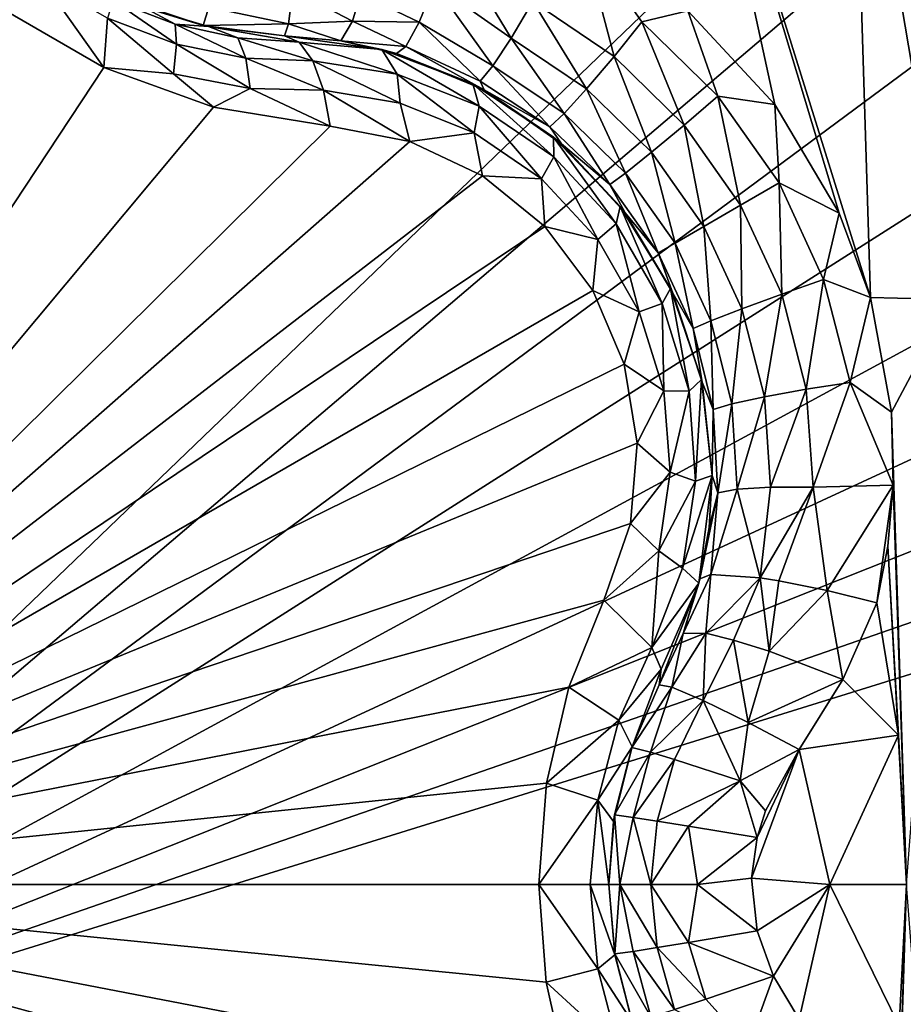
# Model space of a CAD drawing. Header units: metres. Extents: x -205 to 205, y -104 to 104.
# Tile 413 of 656: x -166.17 to -164.59, y 48.84 to 50.6. Entities that reach past the tile are written whole.
import ezdxf

# ---------------------------------------------------------------- set-up
doc = ezdxf.new("R2010")
doc.units = ezdxf.units.M
doc.layers.add('solid_01_2-CONSUMER_EHM_BOX_SW0001', color=7, linetype='CONTINUOUS')

msp = doc.modelspace()

# ---------------------------------------------------------------- linework, layer by layer
at = {"layer": 'solid_01_2-CONSUMER_EHM_BOX_SW0001'}
for points in [[(-200.010849, -74.958488), (-200.010773, 75.041512), (-0.010778, 75.04142)], [(-0.010849, -74.95858), (-200.010849, -74.958488), (-0.010778, 75.04142)], [(-91.959076, 42.820488, 75), (-76.402473, 63.637558, 75), (-185.602478, 63.645401, 75)], [(-92.726151, 42.986298, 75), (-91.959076, 42.820488, 75), (-185.602478, 63.645401, 75)], [(-93.500885, 43.041248, 75), (-92.726151, 42.986298, 75), (-185.602478, 63.645401, 75)], [(-168.500885, 43.051987, 75), (-93.500885, 43.041248, 75), (-185.602478, 63.645401, 75)], [(-155.373291, 47.716602, 1.571667), (-165.087418, 55.867718, 1.571667), (-165.193848, 55.740875, 1.656628)], [(-148.911377, 55.518421, 1.571667), (-165.087418, 55.867718, 1.571667), (-155.373291, 47.716602, 1.571667)], [(-155.479935, 47.58952, 1.656828), (-165.193848, 55.740875, 1.656628), (-165.288574, 55.627979, 1.771182)], [(-155.479935, 47.58952, 1.656828), (-155.373291, 47.716602, 1.571667), (-165.193848, 55.740875, 1.656628)], [(-155.574646, 47.476654, 1.771438), (-165.288574, 55.627979, 1.771182), (-165.367966, 55.533356, 1.911131)], [(-155.574646, 47.476654, 1.771438), (-155.479935, 47.58952, 1.656828), (-165.288574, 55.627979, 1.771182)], [(-155.654007, 47.382072, 1.911433), (-155.574646, 47.476654, 1.771438), (-165.367966, 55.533356, 1.911131)], [(-163.085739, 53.608364, 1.921761), (-155.654007, 47.382072, 1.911433), (-165.367966, 55.533356, 1.911131)], [(-167.103546, 48.644073, 72), (-167.103073, 55.294075, 72), (-160.186371, 55.293575, 72)], [(-167.103546, 48.644073, 72), (-160.186371, 55.293575, 72), (-160.024582, 54.668652, 72)], [(-167.103546, 48.644073, 72), (-160.024582, 54.668652, 72), (-159.770248, 54.07592, 72)], [(-167.103546, 48.644073, 72), (-159.770248, 54.07592, 72), (-159.428665, 53.527828, 72)], [(-167.103546, 48.644073, 72), (-159.428665, 53.527828, 72), (-159.008438, 53.038288, 72)], [(-167.103546, 48.644073, 72), (-159.008438, 53.038288, 72), (-158.518967, 52.617996, 72)], [(-167.103546, 48.644073, 72), (-158.518967, 52.617996, 72), (-157.970917, 52.276329, 72)], [(-167.103546, 48.644073, 72), (-157.970917, 52.276329, 72), (-157.37822, 52.021919, 72)], [(-167.103546, 48.644073, 72), (-157.37822, 52.021919, 72), (-156.753326, 51.860031, 72)], [(-156.753555, 48.64333, 72), (-167.103546, 48.644073, 72), (-156.753326, 51.860031, 72)], [(-164.684097, 51.143471, 18.132406), (-164.969101, 51.120037, 18.222105), (-164.652344, 50.101711, 18.341488)], [(-164.684097, 51.143471, 18.132406), (-164.652344, 50.101711, 18.341488), (-164.507126, 50.098343, 18.295647)], [(-164.398849, 51.123962, 18.042622), (-164.684097, 51.143471, 18.132406), (-164.507126, 50.098343, 18.295647)], [(-164.969101, 51.120037, 18.222105), (-164.978973, 50.614655, 18.346743), (-164.823532, 50.44714, 18.336613)], [(-164.969101, 51.120037, 18.222105), (-164.823532, 50.44714, 18.336613), (-164.708206, 50.252689, 18.336082)], [(-164.969101, 51.120037, 18.222105), (-164.708206, 50.252689, 18.336082), (-164.652344, 50.101711, 18.341488)], [(-165.294815, 50.565838, 18.333315), (-165.403839, 50.745861, 18.401863), (-165.432022, 50.662342, 18.376806)], [(-165.25647, 50.631626, 18.370024), (-165.403839, 50.745861, 18.401863), (-165.294815, 50.565838, 18.333315)], [(-165.110855, 50.533211, 18.35281), (-165.166611, 50.745495, 18.366043), (-165.25647, 50.631626, 18.370024)], [(-165.110855, 50.533211, 18.35281), (-165.061249, 50.595188, 18.362474), (-165.166611, 50.745495, 18.366043)], [(-164.978973, 50.614655, 18.346743), (-165.166611, 50.745495, 18.366043), (-165.061249, 50.595188, 18.362474)], [(-166.133408, 50.668602, 16.525869), (-166.206177, 50.618771, 16.45223), (-166.023682, 50.513416, 16.452236)], [(-166.133408, 50.668602, 16.525869), (-166.023682, 50.513416, 16.452236), (-166.017242, 50.601501, 16.525848)], [(-165.835709, 50.621479, 18.314999), (-165.6931, 50.591499, 18.285561), (-165.685623, 50.652058, 18.369303)], [(-165.578918, 50.596252, 18.304127), (-165.685623, 50.652058, 18.369303), (-165.6931, 50.591499, 18.285561)], [(-165.564636, 50.645214, 18.36202), (-165.685623, 50.652058, 18.369303), (-165.578918, 50.596252, 18.304127)], [(-165.564636, 50.645214, 18.36202), (-165.459869, 50.59433, 18.321918), (-165.432022, 50.662342, 18.376806)], [(-165.327728, 50.515991, 18.273518), (-165.432022, 50.662342, 18.376806), (-165.459869, 50.59433, 18.321918)], [(-165.294815, 50.565838, 18.333315), (-165.432022, 50.662342, 18.376806), (-165.327728, 50.515991, 18.273518)], [(-166.017242, 50.601501, 16.525848), (-165.893677, 50.55513, 16.547297), (-166.007004, 50.633274, 16.594748)], [(-166.007004, 50.633274, 16.594748), (-165.896362, 50.590652, 16.615061), (-165.952621, 50.621323, 16.674862)], [(-165.893677, 50.55513, 16.547297), (-165.896362, 50.590652, 16.615061), (-166.007004, 50.633274, 16.594748)], [(-165.987671, 50.636044, 18.189606), (-165.846024, 50.588581, 18.188528), (-165.835709, 50.621479, 18.314999)], [(-165.952621, 50.621323, 16.674862), (-165.846024, 50.588581, 18.188528), (-165.987671, 50.636044, 18.189606)], [(-165.564636, 50.645214, 18.36202), (-165.578918, 50.596252, 18.304127), (-165.459869, 50.59433, 18.321918)], [(-165.25647, 50.631626, 18.370024), (-165.294815, 50.565838, 18.333315), (-165.159958, 50.475098, 18.315992)], [(-165.110855, 50.533211, 18.35281), (-165.25647, 50.631626, 18.370024), (-165.159958, 50.475098, 18.315992)], [(-166.989258, 49.051769, 15.440842), (-166.023682, 50.513416, 16.452236), (-166.206177, 50.618771, 16.45223)], [(-165.836319, 50.586445, 16.708679), (-165.846024, 50.588581, 18.188528), (-165.952621, 50.621323, 16.674862)], [(-165.896362, 50.590652, 16.615061), (-165.836319, 50.586445, 16.708679), (-165.952621, 50.621323, 16.674862)], [(-165.835709, 50.621479, 18.314999), (-165.846024, 50.588581, 18.188528), (-165.6931, 50.591499, 18.285561)], [(-164.978973, 50.614655, 18.346743), (-165.061249, 50.595188, 18.362474), (-164.925323, 50.462048, 18.351889)], [(-164.823532, 50.44714, 18.336613), (-164.978973, 50.614655, 18.346743), (-164.925323, 50.462048, 18.351889)], [(-166.017242, 50.601501, 16.525848), (-166.023682, 50.513416, 16.452236), (-165.899261, 50.50193, 16.492527)], [(-166.017242, 50.601501, 16.525848), (-165.899261, 50.50193, 16.492527), (-165.893677, 50.55513, 16.547297)], [(-165.578918, 50.596252, 18.304127), (-165.6931, 50.591499, 18.285561), (-165.599426, 50.56081, 18.172096)], [(-165.578918, 50.596252, 18.304127), (-165.599426, 50.56081, 18.172096), (-165.483597, 50.551098, 18.244682)], [(-165.578918, 50.596252, 18.304127), (-165.483597, 50.551098, 18.244682), (-165.459869, 50.59433, 18.321918)], [(-164.985535, 50.41032, 18.342203), (-165.061249, 50.595188, 18.362474), (-165.110855, 50.533211, 18.35281)], [(-164.985535, 50.41032, 18.342203), (-164.925323, 50.462048, 18.351889), (-165.061249, 50.595188, 18.362474)], [(-165.896362, 50.590652, 16.615061), (-165.784241, 50.5662, 16.652754), (-165.836319, 50.586445, 16.708679)], [(-165.769623, 50.530243, 16.586761), (-165.784241, 50.5662, 16.652754), (-165.896362, 50.590652, 16.615061)], [(-165.893677, 50.55513, 16.547297), (-165.769623, 50.530243, 16.586761), (-165.896362, 50.590652, 16.615061)], [(-165.846024, 50.588581, 18.188528), (-165.700699, 50.57021, 18.184393), (-165.6931, 50.591499, 18.285561)], [(-165.700699, 50.57021, 16.770613), (-165.700699, 50.57021, 18.184393), (-165.846024, 50.588581, 18.188528)], [(-165.700699, 50.57021, 16.770613), (-165.846024, 50.588581, 18.188528), (-165.836319, 50.586445, 16.708679)], [(-165.674271, 50.55883, 16.703592), (-165.700699, 50.57021, 16.770613), (-165.836319, 50.586445, 16.708679)], [(-165.784241, 50.5662, 16.652754), (-165.674271, 50.55883, 16.703592), (-165.836319, 50.586445, 16.708679)], [(-165.599426, 50.56081, 18.172096), (-165.6931, 50.591499, 18.285561), (-165.700699, 50.57021, 18.184393)], [(-165.350449, 50.488693, 18.2019), (-165.459869, 50.59433, 18.321918), (-165.483597, 50.551098, 18.244682)], [(-165.327728, 50.515991, 18.273518), (-165.459869, 50.59433, 18.321918), (-165.350449, 50.488693, 18.2019)], [(-165.649628, 50.525082, 16.639465), (-165.674271, 50.55883, 16.703592), (-165.784241, 50.5662, 16.652754)], [(-165.769623, 50.530243, 16.586761), (-165.649628, 50.525082, 16.639465), (-165.784241, 50.5662, 16.652754)], [(-165.526215, 50.545612, 16.814066), (-165.599426, 50.56081, 18.172096), (-165.700699, 50.57021, 18.184393)], [(-165.526215, 50.545612, 16.814066), (-165.700699, 50.57021, 18.184393), (-165.700699, 50.57021, 16.770613)], [(-165.526215, 50.545612, 16.814066), (-165.700699, 50.57021, 16.770613), (-165.674271, 50.55883, 16.703592)], [(-165.599426, 50.56081, 18.172096), (-165.500046, 50.538391, 18.155281), (-165.483597, 50.551098, 18.244682)], [(-165.526215, 50.545612, 16.814066), (-165.500046, 50.538391, 18.155281), (-165.599426, 50.56081, 18.172096)], [(-165.294815, 50.565838, 18.333315), (-165.327728, 50.515991, 18.273518), (-165.20015, 50.431141, 18.256014)], [(-165.159958, 50.475098, 18.315992), (-165.294815, 50.565838, 18.333315), (-165.20015, 50.431141, 18.256014)], [(-165.893677, 50.55513, 16.547297), (-165.899261, 50.50193, 16.492527), (-165.762054, 50.475849, 16.533422)], [(-165.893677, 50.55513, 16.547297), (-165.762054, 50.475849, 16.533422), (-165.769623, 50.530243, 16.586761)], [(-165.498779, 50.501648, 16.690859), (-165.526215, 50.545612, 16.814066), (-165.674271, 50.55883, 16.703592)], [(-165.498779, 50.501648, 16.690859), (-165.674271, 50.55883, 16.703592), (-165.649628, 50.525082, 16.639465)], [(-165.526215, 50.545612, 16.814066), (-165.363373, 50.483761, 16.847332), (-165.500046, 50.538391, 18.155281)], [(-165.352325, 50.44418, 16.731562), (-165.363373, 50.483761, 16.847332), (-165.526215, 50.545612, 16.814066)], [(-165.498779, 50.501648, 16.690859), (-165.352325, 50.44418, 16.731562), (-165.526215, 50.545612, 16.814066)], [(-165.343246, 50.473068, 18.128345), (-165.483597, 50.551098, 18.244682), (-165.500046, 50.538391, 18.155281)], [(-165.350449, 50.488693, 18.2019), (-165.483597, 50.551098, 18.244682), (-165.343246, 50.473068, 18.128345)], [(-165.769623, 50.530243, 16.586761), (-165.762054, 50.475849, 16.533422), (-165.630539, 50.472542, 16.587923)], [(-165.630539, 50.472542, 16.587923), (-165.649628, 50.525082, 16.639465), (-165.769623, 50.530243, 16.586761)], [(-165.498779, 50.501648, 16.690859), (-165.649628, 50.525082, 16.639465), (-165.493439, 50.44965, 16.634916)], [(-165.493439, 50.44965, 16.634916), (-165.649628, 50.525082, 16.639465), (-165.630539, 50.472542, 16.587923)], [(-165.363373, 50.483761, 16.847332), (-165.343246, 50.473068, 18.128345), (-165.500046, 50.538391, 18.155281)], [(-165.110855, 50.533211, 18.35281), (-165.159958, 50.475098, 18.315992), (-165.0439, 50.361553, 18.305311)], [(-164.985535, 50.41032, 18.342203), (-165.110855, 50.533211, 18.35281), (-165.0439, 50.361553, 18.305311)], [(-166.989258, 49.051769, 15.440842), (-165.827438, 50.442139, 16.486938), (-166.023682, 50.513416, 16.452236)], [(-165.899261, 50.50193, 16.492527), (-166.023682, 50.513416, 16.452236), (-165.827438, 50.442139, 16.486938)], [(-165.327728, 50.515991, 18.273518), (-165.350449, 50.488693, 18.2019), (-165.225739, 50.407158, 18.184185)], [(-165.20015, 50.431141, 18.256014), (-165.327728, 50.515991, 18.273518), (-165.225739, 50.407158, 18.184185)], [(-165.762054, 50.475849, 16.533422), (-165.899261, 50.50193, 16.492527), (-165.827438, 50.442139, 16.486938)], [(-165.498779, 50.501648, 16.690859), (-165.493439, 50.44965, 16.634916), (-165.361038, 50.396557, 16.672249)], [(-165.498779, 50.501648, 16.690859), (-165.361038, 50.396557, 16.672249), (-165.352325, 50.44418, 16.731562)], [(-165.762054, 50.475849, 16.533422), (-165.827438, 50.442139, 16.486938), (-165.618835, 50.408245, 16.554106)], [(-165.630539, 50.472542, 16.587923), (-165.762054, 50.475849, 16.533422), (-165.618835, 50.408245, 16.554106)], [(-165.630539, 50.472542, 16.587923), (-165.618835, 50.408245, 16.554106), (-165.476532, 50.381008, 16.603487)], [(-165.493439, 50.44965, 16.634916), (-165.630539, 50.472542, 16.587923), (-165.476532, 50.381008, 16.603487)], [(-165.363373, 50.483761, 16.847332), (-165.219254, 50.388573, 16.870089), (-165.343246, 50.473068, 18.128345)], [(-165.218903, 50.353584, 16.759884), (-165.219254, 50.388573, 16.870089), (-165.363373, 50.483761, 16.847332)], [(-165.352325, 50.44418, 16.731562), (-165.218903, 50.353584, 16.759884), (-165.363373, 50.483761, 16.847332)], [(-165.225739, 50.407158, 18.184185), (-165.350449, 50.488693, 18.2019), (-165.343246, 50.473068, 18.128345)], [(-165.225739, 50.407158, 18.184185), (-165.343246, 50.473068, 18.128345), (-165.205063, 50.376495, 18.109652)], [(-165.219254, 50.388573, 16.870089), (-165.205063, 50.376495, 18.109652), (-165.343246, 50.473068, 18.128345)], [(-165.159958, 50.475098, 18.315992), (-165.20015, 50.431141, 18.256014), (-165.09024, 50.32436, 18.245213)], [(-165.0439, 50.361553, 18.305311), (-165.159958, 50.475098, 18.315992), (-165.09024, 50.32436, 18.245213)], [(-164.88446, 50.266972, 18.338621), (-164.925323, 50.462048, 18.351889), (-164.985535, 50.41032, 18.342203)], [(-164.823532, 50.44714, 18.336613), (-164.925323, 50.462048, 18.351889), (-164.81572, 50.306656, 18.348312)], [(-164.88446, 50.266972, 18.338621), (-164.81572, 50.306656, 18.348312), (-164.925323, 50.462048, 18.351889)], [(-166.989258, 49.051769, 15.440842), (-165.618835, 50.408245, 16.554106), (-165.827438, 50.442139, 16.486938)], [(-165.361038, 50.396557, 16.672249), (-165.493439, 50.44965, 16.634916), (-165.476532, 50.381008, 16.603487)], [(-165.352325, 50.44418, 16.731562), (-165.361038, 50.396557, 16.672249), (-165.240768, 50.313942, 16.698143)], [(-165.352325, 50.44418, 16.731562), (-165.240768, 50.313942, 16.698143), (-165.218903, 50.353584, 16.759884)], [(-164.708206, 50.252689, 18.336082), (-164.823532, 50.44714, 18.336613), (-164.81572, 50.306656, 18.348312)], [(-165.20015, 50.431141, 18.256014), (-165.225739, 50.407158, 18.184185), (-165.118225, 50.303696, 18.173237)], [(-165.09024, 50.32436, 18.245213), (-165.20015, 50.431141, 18.256014), (-165.118225, 50.303696, 18.173237)], [(-166.989258, 49.051769, 15.440842), (-165.476532, 50.381008, 16.603487), (-165.618835, 50.408245, 16.554106)], [(-165.118225, 50.303696, 18.173237), (-165.225739, 50.407158, 18.184185), (-165.205063, 50.376495, 18.109652)], [(-164.985535, 50.41032, 18.342203), (-165.0439, 50.361553, 18.305311), (-164.950317, 50.228951, 18.301702)], [(-164.88446, 50.266972, 18.338621), (-164.985535, 50.41032, 18.342203), (-164.950317, 50.228951, 18.301702)], [(-165.361038, 50.396557, 16.672249), (-165.476532, 50.381008, 16.603487), (-165.345993, 50.319546, 16.639118)], [(-165.240768, 50.313942, 16.698143), (-165.361038, 50.396557, 16.672249), (-165.345993, 50.319546, 16.639118)], [(-165.219254, 50.388573, 16.870089), (-165.099792, 50.264839, 16.882154), (-165.205063, 50.376495, 18.109652)], [(-165.107193, 50.233582, 16.774439), (-165.099792, 50.264839, 16.882154), (-165.219254, 50.388573, 16.870089)], [(-165.218903, 50.353584, 16.759884), (-165.107193, 50.233582, 16.774439), (-165.219254, 50.388573, 16.870089)], [(-166.989258, 49.051769, 15.440842), (-165.345993, 50.319546, 16.639118), (-165.476532, 50.381008, 16.603487)], [(-165.118225, 50.303696, 18.173237), (-165.205063, 50.376495, 18.109652), (-165.091171, 50.253487, 18.099911)], [(-165.099792, 50.264839, 16.882154), (-165.091171, 50.253487, 18.099911), (-165.205063, 50.376495, 18.109652)], [(-165.218903, 50.353584, 16.759884), (-165.240768, 50.313942, 16.698143), (-165.140182, 50.205265, 16.71142)], [(-165.218903, 50.353584, 16.759884), (-165.140182, 50.205265, 16.71142), (-165.107193, 50.233582, 16.774439)], [(-165.0439, 50.361553, 18.305311), (-165.09024, 50.32436, 18.245213), (-165.001755, 50.199257, 18.241562)], [(-164.950317, 50.228951, 18.301702), (-165.0439, 50.361553, 18.305311), (-165.001755, 50.199257, 18.241562)], [(-166.989258, 49.051769, 15.440842), (-165.234894, 50.228745, 16.660553), (-165.345993, 50.319546, 16.639118)], [(-165.240768, 50.313942, 16.698143), (-165.345993, 50.319546, 16.639118), (-165.234894, 50.228745, 16.660553)], [(-165.140182, 50.205265, 16.71142), (-165.240768, 50.313942, 16.698143), (-165.234894, 50.228745, 16.660553)], [(-165.09024, 50.32436, 18.245213), (-165.118225, 50.303696, 18.173237), (-165.031784, 50.181919, 18.169535)], [(-165.001755, 50.199257, 18.241562), (-165.09024, 50.32436, 18.245213), (-165.031784, 50.181919, 18.169535)], [(-165.031784, 50.181919, 18.169535), (-165.118225, 50.303696, 18.173237), (-165.091171, 50.253487, 18.099911)], [(-164.810852, 50.107773, 18.342203), (-164.81572, 50.306656, 18.348312), (-164.88446, 50.266972, 18.338621)], [(-164.708206, 50.252689, 18.336082), (-164.81572, 50.306656, 18.348312), (-164.735962, 50.134048, 18.351889)], [(-164.810852, 50.107773, 18.342203), (-164.735962, 50.134048, 18.351889), (-164.81572, 50.306656, 18.348312)], [(-165.107193, 50.233582, 16.774439), (-165.02475, 50.090782, 16.774439), (-165.099792, 50.264839, 16.882154)], [(-165.099792, 50.264839, 16.882154), (-165.010056, 50.118137, 16.883411), (-165.091171, 50.253487, 18.099911)], [(-165.02475, 50.090782, 16.774439), (-165.010056, 50.118137, 16.883411), (-165.099792, 50.264839, 16.882154)], [(-164.88446, 50.266972, 18.338621), (-164.950317, 50.228951, 18.301702), (-164.882263, 50.081615, 18.305311)], [(-164.810852, 50.107773, 18.342203), (-164.88446, 50.266972, 18.338621), (-164.882263, 50.081615, 18.305311)], [(-165.031784, 50.181919, 18.169535), (-165.091171, 50.253487, 18.099911), (-165.006058, 50.109489, 18.099459)], [(-165.010056, 50.118137, 16.883411), (-165.006058, 50.109489, 18.099459), (-165.091171, 50.253487, 18.099911)], [(-164.652344, 50.101711, 18.341488), (-164.708206, 50.252689, 18.336082), (-164.735962, 50.134048, 18.351889)], [(-166.989258, 49.051769, 15.440842), (-165.148987, 50.114311, 16.667706), (-165.234894, 50.228745, 16.660553)], [(-165.140182, 50.205265, 16.71142), (-165.234894, 50.228745, 16.660553), (-165.148987, 50.114311, 16.667706)], [(-165.107193, 50.233582, 16.774439), (-165.140182, 50.205265, 16.71142), (-165.065765, 50.076366, 16.71142)], [(-165.107193, 50.233582, 16.774439), (-165.065765, 50.076366, 16.71142), (-165.02475, 50.090782, 16.774439)], [(-164.950317, 50.228951, 18.301702), (-165.001755, 50.199257, 18.241562), (-164.937653, 50.06007, 18.245213)], [(-164.882263, 50.081615, 18.305311), (-164.950317, 50.228951, 18.301702), (-164.937653, 50.06007, 18.245213)], [(-165.065765, 50.076366, 16.71142), (-165.140182, 50.205265, 16.71142), (-165.148987, 50.114311, 16.667706)], [(-165.001755, 50.199257, 18.241562), (-165.031784, 50.181919, 18.169535), (-164.969543, 50.046169, 18.173237)], [(-164.937653, 50.06007, 18.245213), (-165.001755, 50.199257, 18.241562), (-164.969543, 50.046169, 18.173237)], [(-164.969543, 50.046169, 18.173237), (-165.031784, 50.181919, 18.169535), (-165.006058, 50.109489, 18.099459)], [(-164.76709, 49.937798, 18.35281), (-164.735962, 50.134048, 18.351889), (-164.810852, 50.107773, 18.342203)], [(-164.76709, 49.937798, 18.35281), (-164.688614, 49.94976, 18.362474), (-164.735962, 50.134048, 18.351889)], [(-164.652344, 50.101711, 18.341488), (-164.735962, 50.134048, 18.351889), (-164.688614, 49.94976, 18.362474)], [(-166.989258, 49.051769, 15.440842), (-165.092819, 49.982712, 16.660563), (-165.148987, 50.114311, 16.667706)], [(-165.065765, 50.076366, 16.71142), (-165.148987, 50.114311, 16.667706), (-165.092819, 49.982712, 16.660563)], [(-165.02475, 50.090782, 16.774439), (-164.976669, 49.93404, 16.759886), (-165.010056, 50.118137, 16.883411)], [(-165.010056, 50.118137, 16.883411), (-164.954208, 49.95504, 16.873802), (-165.006058, 50.109489, 18.099459)], [(-164.976669, 49.93404, 16.759886), (-164.954208, 49.95504, 16.873802), (-165.010056, 50.118137, 16.883411)], [(-164.969543, 50.046169, 18.173237), (-165.006058, 50.109489, 18.099459), (-164.953201, 49.950455, 18.108315)], [(-164.954208, 49.95504, 16.873802), (-164.953201, 49.950455, 18.108315), (-165.006058, 50.109489, 18.099459)], [(-164.810852, 50.107773, 18.342203), (-164.882263, 50.081615, 18.305311), (-164.84198, 49.92432, 18.315992)], [(-164.76709, 49.937798, 18.35281), (-164.810852, 50.107773, 18.342203), (-164.84198, 49.92432, 18.315992)], [(-164.614655, 49.896496, 18.35541), (-164.652344, 50.101711, 18.341488), (-164.688614, 49.94976, 18.362474)], [(-164.507126, 50.098343, 18.295647), (-164.652344, 50.101711, 18.341488), (-164.614655, 49.896496, 18.35541)], [(-165.02475, 50.090782, 16.774439), (-165.065765, 50.076366, 16.71142), (-165.021942, 49.934925, 16.698145)], [(-165.02475, 50.090782, 16.774439), (-165.021942, 49.934925, 16.698145), (-164.976669, 49.93404, 16.759886)], [(-164.507126, 50.098343, 18.295647), (-164.614655, 49.896496, 18.35541), (-164.587448, 49.051769, 18.393747)], [(-165.021942, 49.934925, 16.698145), (-165.065765, 50.076366, 16.71142), (-165.092819, 49.982712, 16.660563)], [(-164.882263, 50.081615, 18.305311), (-164.937653, 50.06007, 18.245213), (-164.900131, 49.911503, 18.256014)], [(-164.84198, 49.92432, 18.315992), (-164.882263, 50.081615, 18.305311), (-164.900131, 49.911503, 18.256014)], [(-164.937653, 50.06007, 18.245213), (-164.969543, 50.046169, 18.173237), (-164.933701, 49.901321, 18.184185)], [(-164.900131, 49.911503, 18.256014), (-164.937653, 50.06007, 18.245213), (-164.933701, 49.901321, 18.184185)], [(-164.933701, 49.901321, 18.184185), (-164.969543, 50.046169, 18.173237), (-164.953201, 49.950455, 18.108315)], [(-166.989258, 49.051769, 15.440842), (-165.069702, 49.841091, 16.639137), (-165.092819, 49.982712, 16.660563)], [(-165.021942, 49.934925, 16.698145), (-165.092819, 49.982712, 16.660563), (-165.069702, 49.841091, 16.639137)], [(-164.976669, 49.93404, 16.759886), (-164.964935, 49.77319, 16.731564), (-164.954208, 49.95504, 16.873802)], [(-164.964935, 49.77319, 16.731564), (-164.935196, 49.783016, 16.853397), (-164.954208, 49.95504, 16.873802)], [(-164.954208, 49.95504, 16.873802), (-164.935196, 49.783016, 16.853397), (-164.953201, 49.950455, 18.108315)], [(-164.933701, 49.901321, 18.184185), (-164.953201, 49.950455, 18.108315), (-164.935196, 49.783016, 18.126163)], [(-164.935196, 49.783016, 16.853397), (-164.935196, 49.783016, 18.126163), (-164.953201, 49.950455, 18.108315)], [(-164.754669, 49.762478, 18.370024), (-164.688614, 49.94976, 18.362474), (-164.76709, 49.937798, 18.35281)], [(-164.754669, 49.762478, 18.370024), (-164.611633, 49.766094, 18.367846), (-164.688614, 49.94976, 18.362474)], [(-164.614655, 49.896496, 18.35541), (-164.688614, 49.94976, 18.362474), (-164.611633, 49.766094, 18.367846)], [(-165.010529, 49.789463, 16.672249), (-165.021942, 49.934925, 16.698145), (-165.069702, 49.841091, 16.639137)], [(-164.976669, 49.93404, 16.759886), (-165.021942, 49.934925, 16.698145), (-165.010529, 49.789463, 16.672249)], [(-164.976669, 49.93404, 16.759886), (-165.010529, 49.789463, 16.672249), (-164.964935, 49.77319, 16.731564)], [(-164.76709, 49.937798, 18.35281), (-164.84198, 49.92432, 18.315992), (-164.830811, 49.762165, 18.333315)], [(-164.754669, 49.762478, 18.370024), (-164.76709, 49.937798, 18.35281), (-164.830811, 49.762165, 18.333315)], [(-164.900131, 49.911503, 18.256014), (-164.933701, 49.901321, 18.184185), (-164.925446, 49.752563, 18.2019)], [(-164.890442, 49.758587, 18.273518), (-164.900131, 49.911503, 18.256014), (-164.925446, 49.752563, 18.2019)], [(-164.84198, 49.92432, 18.315992), (-164.900131, 49.911503, 18.256014), (-164.890442, 49.758587, 18.273518)], [(-164.830811, 49.762165, 18.333315), (-164.84198, 49.92432, 18.315992), (-164.890442, 49.758587, 18.273518)], [(-164.925446, 49.752563, 18.2019), (-164.933701, 49.901321, 18.184185), (-164.935196, 49.783016, 18.126163)], [(-164.611633, 49.766094, 18.367846), (-164.587448, 49.051769, 18.393747), (-164.614655, 49.896496, 18.35541)], [(-166.989258, 49.051769, 15.440842), (-165.081726, 49.697262, 16.603502), (-165.069702, 49.841091, 16.639137)], [(-165.010529, 49.789463, 16.672249), (-165.069702, 49.841091, 16.639137), (-165.081726, 49.697262, 16.603502)], [(-165.030746, 49.648247, 16.634918), (-165.010529, 49.789463, 16.672249), (-165.081726, 49.697262, 16.603502)], [(-164.964935, 49.77319, 16.731564), (-165.010529, 49.789463, 16.672249), (-165.030746, 49.648247, 16.634918)], [(-164.964935, 49.77319, 16.731564), (-165.030746, 49.648247, 16.634918), (-164.988388, 49.617634, 16.690861)], [(-164.988388, 49.617634, 16.690861), (-164.95903, 49.590775, 16.818287), (-164.935196, 49.783016, 16.853397)], [(-164.964935, 49.77319, 16.731564), (-164.988388, 49.617634, 16.690861), (-164.935196, 49.783016, 16.853397)], [(-164.95903, 49.590775, 16.818287), (-164.940689, 49.690174, 18.139544), (-164.935196, 49.783016, 18.126163)], [(-164.935196, 49.783016, 16.853397), (-164.95903, 49.590775, 16.818287), (-164.935196, 49.783016, 18.126163)], [(-164.925446, 49.752563, 18.2019), (-164.935196, 49.783016, 18.126163), (-164.940689, 49.690174, 18.139544)], [(-164.925446, 49.752563, 18.2019), (-164.940689, 49.690174, 18.139544), (-164.957199, 49.598148, 18.155281)], [(-164.937958, 49.606045, 18.24468), (-164.925446, 49.752563, 18.2019), (-164.957199, 49.598148, 18.155281)], [(-164.890442, 49.758587, 18.273518), (-164.925446, 49.752563, 18.2019), (-164.937958, 49.606045, 18.24468)], [(-164.849319, 49.600338, 18.356613), (-164.890442, 49.758587, 18.273518), (-164.937958, 49.606045, 18.24468)], [(-164.830811, 49.762165, 18.333315), (-164.890442, 49.758587, 18.273518), (-164.849319, 49.600338, 18.356613)], [(-164.754669, 49.762478, 18.370024), (-164.830811, 49.762165, 18.333315), (-164.849319, 49.600338, 18.356613)], [(-164.754669, 49.762478, 18.370024), (-164.849319, 49.600338, 18.356613), (-164.815842, 49.595085, 18.376804)], [(-164.729431, 49.577732, 18.401863), (-164.754669, 49.762478, 18.370024), (-164.815842, 49.595085, 18.376804)], [(-164.729431, 49.577732, 18.401863), (-164.611633, 49.766094, 18.367846), (-164.754669, 49.762478, 18.370024)], [(-164.729431, 49.577732, 18.401863), (-164.640808, 49.555191, 18.393747), (-164.611633, 49.766094, 18.367846)], [(-164.621368, 49.657043, 18.380333), (-164.611633, 49.766094, 18.367846), (-164.640808, 49.555191, 18.393747)], [(-164.621368, 49.657043, 18.380333), (-164.587448, 49.051769, 18.393747), (-164.611633, 49.766094, 18.367846)], [(-166.989258, 49.051769, 15.440842), (-165.129303, 49.560349, 16.554106), (-165.081726, 49.697262, 16.603502)], [(-165.030746, 49.648247, 16.634918), (-165.081726, 49.697262, 16.603502), (-165.129303, 49.560349, 16.554106)], [(-164.95903, 49.590775, 16.818287), (-164.957199, 49.598148, 18.155281), (-164.940689, 49.690174, 18.139544)], [(-165.043533, 49.475266, 16.639467), (-165.030746, 49.648247, 16.634918), (-165.129303, 49.560349, 16.554106)], [(-164.988388, 49.617634, 16.690861), (-165.030746, 49.648247, 16.634918), (-165.043533, 49.475266, 16.639467)], [(-164.621368, 49.657043, 18.380333), (-164.640808, 49.555191, 18.393747), (-164.602249, 49.31863, 18.393724)], [(-164.621368, 49.657043, 18.380333), (-164.602249, 49.31863, 18.393724), (-164.587448, 49.051769, 18.393747)], [(-164.988388, 49.617634, 16.690861), (-165.043533, 49.475266, 16.639467), (-164.95903, 49.590775, 16.818287)], [(-164.987473, 49.500877, 18.172096), (-164.937958, 49.606045, 18.24468), (-164.957199, 49.598148, 18.155281)], [(-164.946533, 49.500916, 18.304129), (-164.937958, 49.606045, 18.24468), (-164.987473, 49.500877, 18.172096)], [(-164.987473, 49.500877, 18.172096), (-164.957199, 49.598148, 18.155281), (-164.95903, 49.590775, 16.818287)], [(-164.946533, 49.500916, 18.304129), (-164.849319, 49.600338, 18.356613), (-164.937958, 49.606045, 18.24468)], [(-164.896988, 49.488804, 18.36202), (-164.849319, 49.600338, 18.356613), (-164.946533, 49.500916, 18.304129)], [(-164.833282, 49.469131, 18.402063), (-164.849319, 49.600338, 18.356613), (-164.896988, 49.488804, 18.36202)], [(-164.833282, 49.469131, 18.402063), (-164.815842, 49.595085, 18.376804), (-164.849319, 49.600338, 18.356613)], [(-164.833282, 49.469131, 18.402063), (-164.729431, 49.577732, 18.401863), (-164.815842, 49.595085, 18.376804)], [(-165.043533, 49.475266, 16.639467), (-165.026627, 49.43705, 16.70359), (-164.95903, 49.590775, 16.818287)], [(-164.987473, 49.500877, 18.172096), (-164.95903, 49.590775, 16.818287), (-165.029968, 49.408474, 16.770613)], [(-165.026627, 49.43705, 16.70359), (-165.029968, 49.408474, 16.770613), (-164.95903, 49.590775, 16.818287)], [(-164.701431, 49.41843, 18.416395), (-164.729431, 49.577732, 18.401863), (-164.833282, 49.469131, 18.402063)], [(-164.701431, 49.41843, 18.416395), (-164.640808, 49.555191, 18.393747), (-164.729431, 49.577732, 18.401863)], [(-166.989258, 49.051769, 15.440842), (-165.192078, 49.404316, 16.498224), (-165.129303, 49.560349, 16.554106)], [(-165.043533, 49.475266, 16.639467), (-165.129303, 49.560349, 16.554106), (-165.192078, 49.404316, 16.498224)], [(-164.602249, 49.31863, 18.393724), (-164.640808, 49.555191, 18.393747), (-164.701431, 49.41843, 18.416395)], [(-165.029968, 49.408474, 18.184393), (-164.987473, 49.500877, 18.172096), (-165.029968, 49.408474, 16.770613)], [(-165.007736, 49.404404, 18.285564), (-164.987473, 49.500877, 18.172096), (-165.029968, 49.408474, 18.184393)], [(-164.946533, 49.500916, 18.304129), (-165.007736, 49.404404, 18.285564), (-164.951553, 49.380604, 18.369303)], [(-164.946533, 49.500916, 18.304129), (-164.987473, 49.500877, 18.172096), (-165.007736, 49.404404, 18.285564)], [(-164.896988, 49.488804, 18.36202), (-164.946533, 49.500916, 18.304129), (-164.951553, 49.380604, 18.369303)], [(-164.896988, 49.488804, 18.36202), (-164.951553, 49.380604, 18.369303), (-164.871048, 49.341171, 18.42128)], [(-164.833282, 49.469131, 18.402063), (-164.896988, 49.488804, 18.36202), (-164.871048, 49.341171, 18.42128)], [(-165.192078, 49.404316, 16.498224), (-165.102386, 49.34565, 16.587399), (-165.043533, 49.475266, 16.639467)], [(-165.102386, 49.34565, 16.587399), (-165.026627, 49.43705, 16.70359), (-165.043533, 49.475266, 16.639467)], [(-164.701431, 49.41843, 18.416395), (-164.833282, 49.469131, 18.402063), (-164.871048, 49.341171, 18.42128)], [(-165.102386, 49.34565, 16.587399), (-165.078766, 49.297691, 16.714556), (-165.026627, 49.43705, 16.70359)], [(-165.078766, 49.297691, 16.714556), (-165.029968, 49.408474, 16.770613), (-165.026627, 49.43705, 16.70359)], [(-164.701431, 49.41843, 18.416395), (-164.871048, 49.341171, 18.42128), (-164.780045, 49.292847, 18.432564)], [(-164.602249, 49.31863, 18.393724), (-164.701431, 49.41843, 18.416395), (-164.780045, 49.292847, 18.432564)], [(-166.989258, 49.051769, 15.440842), (-165.231674, 49.23254, 16.460941), (-165.192078, 49.404316, 16.498224)], [(-165.231674, 49.23254, 16.460941), (-165.102386, 49.34565, 16.587399), (-165.192078, 49.404316, 16.498224)], [(-165.079178, 49.29649, 18.188141), (-165.029968, 49.408474, 18.184393), (-165.078766, 49.297691, 16.714556)], [(-165.007736, 49.404404, 18.285564), (-165.029968, 49.408474, 18.184393), (-165.079178, 49.29649, 18.188141)], [(-165.007736, 49.404404, 18.285564), (-165.079178, 49.29649, 18.188141), (-165.045425, 49.288479, 18.314867)], [(-165.078766, 49.297691, 16.714556), (-165.029968, 49.408474, 18.184393), (-165.029968, 49.408474, 16.770613)], [(-164.951553, 49.380604, 18.369303), (-165.007736, 49.404404, 18.285564), (-165.045425, 49.288479, 18.314867)], [(-164.951553, 49.380604, 18.369303), (-165.045425, 49.288479, 18.314867), (-165.00264, 49.275307, 18.370695)], [(-164.951553, 49.380604, 18.369303), (-165.00264, 49.275307, 18.370695), (-164.88559, 49.236698, 18.433502)], [(-164.871048, 49.341171, 18.42128), (-164.951553, 49.380604, 18.369303), (-164.88559, 49.236698, 18.433502)], [(-165.231674, 49.23254, 16.460941), (-165.14006, 49.202557, 16.552685), (-165.102386, 49.34565, 16.587399)], [(-165.14006, 49.202557, 16.552685), (-165.078766, 49.297691, 16.714556), (-165.102386, 49.34565, 16.587399)], [(-164.871048, 49.341171, 18.42128), (-164.88559, 49.236698, 18.433502), (-164.780045, 49.292847, 18.432564)], [(-164.602249, 49.31863, 18.393724), (-164.780045, 49.292847, 18.432564), (-164.724655, 49.051769, 18.426504)], [(-164.602249, 49.31863, 18.393724), (-164.724655, 49.051769, 18.426504), (-164.587448, 49.051769, 18.393747)], [(-165.14006, 49.202557, 16.552685), (-165.11171, 49.164494, 16.674816), (-165.078766, 49.297691, 16.714556)], [(-165.079178, 49.29649, 18.188141), (-165.078766, 49.297691, 16.714556), (-165.11171, 49.164494, 16.674816)], [(-165.109833, 49.176186, 18.189436), (-165.079178, 49.29649, 18.188141), (-165.11171, 49.164494, 16.674816)], [(-165.045425, 49.288479, 18.314867), (-165.079178, 49.29649, 18.188141), (-165.109833, 49.176186, 18.189436)], [(-164.88559, 49.236698, 18.433502), (-164.839935, 49.183182, 18.43854), (-164.780045, 49.292847, 18.432564)], [(-164.780045, 49.292847, 18.432564), (-164.854599, 49.135586, 18.439276), (-164.865143, 49.062874, 18.439625)], [(-164.724655, 49.051769, 18.426504), (-164.780045, 49.292847, 18.432564), (-164.865143, 49.062874, 18.439625)], [(-164.780045, 49.292847, 18.432564), (-164.839935, 49.183182, 18.43854), (-164.854599, 49.135586, 18.439276)], [(-165.045425, 49.288479, 18.314867), (-165.109833, 49.176186, 18.189436), (-165.076736, 49.171539, 18.314287)], [(-165.00264, 49.275307, 18.370695), (-165.045425, 49.288479, 18.314867), (-165.076736, 49.171539, 18.314287)], [(-165.00264, 49.275307, 18.370695), (-165.076736, 49.171539, 18.314287), (-165.033875, 49.164726, 18.36972)], [(-164.88559, 49.236698, 18.433502), (-165.00264, 49.275307, 18.370695), (-165.033875, 49.164726, 18.36972)], [(-166.989258, 49.051769, 15.440842), (-165.245224, 49.051769, 16.44776), (-165.231674, 49.23254, 16.460941)], [(-165.245224, 49.051769, 16.44776), (-165.14006, 49.202557, 16.552685), (-165.231674, 49.23254, 16.460941)], [(-164.88559, 49.236698, 18.433502), (-165.033875, 49.164726, 18.36972), (-164.977798, 49.155586, 18.41069)], [(-164.88559, 49.236698, 18.433502), (-164.977798, 49.155586, 18.41069), (-164.854599, 49.135586, 18.439276)], [(-164.88559, 49.236698, 18.433502), (-164.854599, 49.135586, 18.439276), (-164.839935, 49.183182, 18.43854)], [(-165.245224, 49.051769, 16.44776), (-165.153717, 49.051769, 16.539265), (-165.14006, 49.202557, 16.552685)], [(-165.153717, 49.051769, 16.539265), (-165.120224, 49.051769, 16.664267), (-165.14006, 49.202557, 16.552685)], [(-165.120224, 49.051769, 16.664267), (-165.11171, 49.164494, 16.674816), (-165.14006, 49.202557, 16.552685)], [(-165.109833, 49.176186, 18.189436), (-165.11171, 49.164494, 16.674816), (-165.120224, 49.051769, 16.664267)], [(-165.120224, 49.051769, 18.189676), (-165.109833, 49.176186, 18.189436), (-165.120224, 49.051769, 16.664267)], [(-165.109833, 49.176186, 18.189436), (-165.120224, 49.051769, 18.189676), (-165.100616, 49.051769, 18.286726)], [(-165.076736, 49.171539, 18.314287), (-165.109833, 49.176186, 18.189436), (-165.100616, 49.051769, 18.286726)], [(-165.076736, 49.171539, 18.314287), (-165.100616, 49.051769, 18.286726), (-165.044937, 49.051769, 18.36849)], [(-165.033875, 49.164726, 18.36972), (-165.076736, 49.171539, 18.314287), (-165.044937, 49.051769, 18.36849)], [(-164.977798, 49.155586, 18.41069), (-165.033875, 49.164726, 18.36972), (-165.044937, 49.051769, 18.36849)], [(-164.977798, 49.155586, 18.41069), (-165.044937, 49.051769, 18.36849), (-164.961914, 49.051769, 18.422255)], [(-164.854599, 49.135586, 18.439276), (-164.977798, 49.155586, 18.41069), (-164.961914, 49.051769, 18.422255)], [(-164.854599, 49.135586, 18.439276), (-164.961914, 49.051769, 18.422255), (-164.865143, 49.062874, 18.439625)], [(-164.85463, 48.968452, 18.439278), (-164.865143, 49.062874, 18.439625), (-164.961914, 49.051769, 18.422255)], [(-164.724655, 49.051769, 18.426504), (-164.865143, 49.062874, 18.439625), (-164.85463, 48.968452, 18.439278)], [(-165.232513, 48.876644, 16.460129), (-165.245224, 49.051769, 16.44776), (-166.989258, 49.051769, 15.440842)], [(-165.081741, 48.406319, 16.603489), (-165.129303, 48.54319, 16.554106), (-166.989258, 49.051769, 15.440842)], [(-165.194061, 48.705612, 16.496393), (-166.989258, 49.051769, 15.440842), (-165.129303, 48.54319, 16.554106)], [(-165.476486, 47.722546, 16.603502), (-166.989258, 49.051769, 15.440842), (-165.618835, 47.695293, 16.554106)], [(-165.827515, 47.661377, 16.486923), (-165.618835, 47.695293, 16.554106), (-166.989258, 49.051769, 15.440842)], [(-165.345917, 47.784039, 16.639137), (-166.989258, 49.051769, 15.440842), (-165.476486, 47.722546, 16.603502)], [(-165.234818, 47.87487, 16.660563), (-166.989258, 49.051769, 15.440842), (-165.345917, 47.784039, 16.639137)], [(-165.148941, 47.989319, 16.667706), (-166.989258, 49.051769, 15.440842), (-165.234818, 47.87487, 16.660563)], [(-165.092789, 48.120922, 16.660553), (-166.989258, 49.051769, 15.440842), (-165.148941, 47.989319, 16.667706)], [(-165.069702, 48.262543, 16.639118), (-166.989258, 49.051769, 15.440842), (-165.092789, 48.120922, 16.660553)], [(-165.081741, 48.406319, 16.603489), (-166.989258, 49.051769, 15.440842), (-165.069702, 48.262543, 16.639118)], [(-165.194061, 48.705612, 16.496393), (-165.232513, 48.876644, 16.460129), (-166.989258, 49.051769, 15.440842)], [(-166.023712, 47.590107, 16.452232), (-165.827515, 47.661377, 16.486923), (-166.989258, 49.051769, 15.440842)], [(-166.206207, 47.484741, 16.452232), (-166.023712, 47.590107, 16.452232), (-166.989258, 49.051769, 15.440842)], [(-165.14003, 48.900841, 16.552706), (-165.153717, 49.051769, 16.539265), (-165.245224, 49.051769, 16.44776)], [(-165.232513, 48.876644, 16.460129), (-165.14003, 48.900841, 16.552706), (-165.245224, 49.051769, 16.44776)], [(-165.109589, 48.925888, 16.677425), (-165.120224, 49.051769, 16.664267), (-165.153717, 49.051769, 16.539265)], [(-165.14003, 48.900841, 16.552706), (-165.109589, 48.925888, 16.677425), (-165.153717, 49.051769, 16.539265)], [(-165.109589, 48.925888, 16.677425), (-165.120224, 49.051769, 18.189676), (-165.120224, 49.051769, 16.664267)], [(-165.109589, 48.925888, 16.677425), (-165.109818, 48.927227, 18.189436), (-165.120224, 49.051769, 18.189676)], [(-165.109818, 48.927227, 18.189436), (-165.100616, 49.051769, 18.286726), (-165.120224, 49.051769, 18.189676)], [(-165.076706, 48.931877, 18.314287), (-165.100616, 49.051769, 18.286726), (-165.109818, 48.927227, 18.189436)], [(-165.033844, 48.938698, 18.369722), (-165.044937, 49.051769, 18.36849), (-165.100616, 49.051769, 18.286726)], [(-165.033844, 48.938698, 18.369722), (-165.100616, 49.051769, 18.286726), (-165.076706, 48.931877, 18.314287)], [(-164.977768, 48.947849, 18.410692), (-164.961914, 49.051769, 18.422255), (-165.044937, 49.051769, 18.36849)], [(-164.977768, 48.947849, 18.410692), (-165.044937, 49.051769, 18.36849), (-165.033844, 48.938698, 18.369722)], [(-164.85463, 48.968452, 18.439278), (-164.961914, 49.051769, 18.422255), (-164.977768, 48.947849, 18.410692)], [(-164.724655, 49.051769, 18.426504), (-164.85463, 48.968452, 18.439278), (-164.825867, 48.887257, 18.437561)], [(-164.724655, 49.051769, 18.426504), (-164.825867, 48.887257, 18.437561), (-164.780045, 48.810688, 18.432564)], [(-164.780045, 48.810688, 18.432564), (-164.600891, 48.798649, 18.39377), (-164.724655, 49.051769, 18.426504)], [(-164.724655, 49.051769, 18.426504), (-164.600891, 48.798649, 18.39377), (-164.587448, 49.051769, 18.393747)], [(-164.587448, 49.051769, 18.393747), (-164.614655, 48.207096, 18.355415), (-164.507126, 48.005196, 18.295647)], [(-164.587448, 49.051769, 18.393747), (-164.611649, 48.337582, 18.367859), (-164.614655, 48.207096, 18.355415)], [(-164.587448, 49.051769, 18.393747), (-164.600891, 48.798649, 18.39377), (-164.611649, 48.337582, 18.367859)], [(-164.85463, 48.968452, 18.439278), (-164.977768, 48.947849, 18.410692), (-164.825867, 48.887257, 18.437561)], [(-164.977768, 48.947849, 18.410692), (-165.033844, 48.938698, 18.369722), (-164.946899, 48.846188, 18.411472)], [(-164.977768, 48.947849, 18.410692), (-164.946899, 48.846188, 18.411472), (-164.825867, 48.887257, 18.437561)], [(-165.07872, 48.805733, 16.714602), (-165.109589, 48.925888, 16.677425), (-165.14003, 48.900841, 16.552706)], [(-165.076706, 48.931877, 18.314287), (-165.109818, 48.927227, 18.189436), (-165.04538, 48.814941, 18.314865)], [(-165.07872, 48.805733, 16.714602), (-165.079132, 48.806927, 18.188139), (-165.109818, 48.927227, 18.189436)], [(-165.109589, 48.925888, 16.677425), (-165.07872, 48.805733, 16.714602), (-165.109818, 48.927227, 18.189436)], [(-165.109818, 48.927227, 18.189436), (-165.079132, 48.806927, 18.188139), (-165.04538, 48.814941, 18.314865)], [(-165.033844, 48.938698, 18.369722), (-165.076706, 48.931877, 18.314287), (-165.002594, 48.828121, 18.370695)], [(-165.076706, 48.931877, 18.314287), (-165.04538, 48.814941, 18.314865), (-165.002594, 48.828121, 18.370695)], [(-165.033844, 48.938698, 18.369722), (-165.002594, 48.828121, 18.370695), (-164.946899, 48.846188, 18.411472)], [(-165.102341, 48.757751, 16.587442), (-165.14003, 48.900841, 16.552706), (-165.232513, 48.876644, 16.460129)], [(-165.102341, 48.757751, 16.587442), (-165.07872, 48.805733, 16.714602), (-165.14003, 48.900841, 16.552706)], [(-164.825867, 48.887257, 18.437561), (-164.946899, 48.846188, 18.411472), (-164.871063, 48.762363, 18.42128)], [(-164.825867, 48.887257, 18.437561), (-164.871063, 48.762363, 18.42128), (-164.780045, 48.810688, 18.432564)], [(-165.194061, 48.705612, 16.496393), (-165.102341, 48.757751, 16.587442), (-165.232513, 48.876644, 16.460129)], [(-164.946899, 48.846188, 18.411472), (-165.002594, 48.828121, 18.370695), (-164.871063, 48.762363, 18.42128)]]:
    msp.add_3dface(points, dxfattribs=at)

doc.saveas('drawing.dxf')
